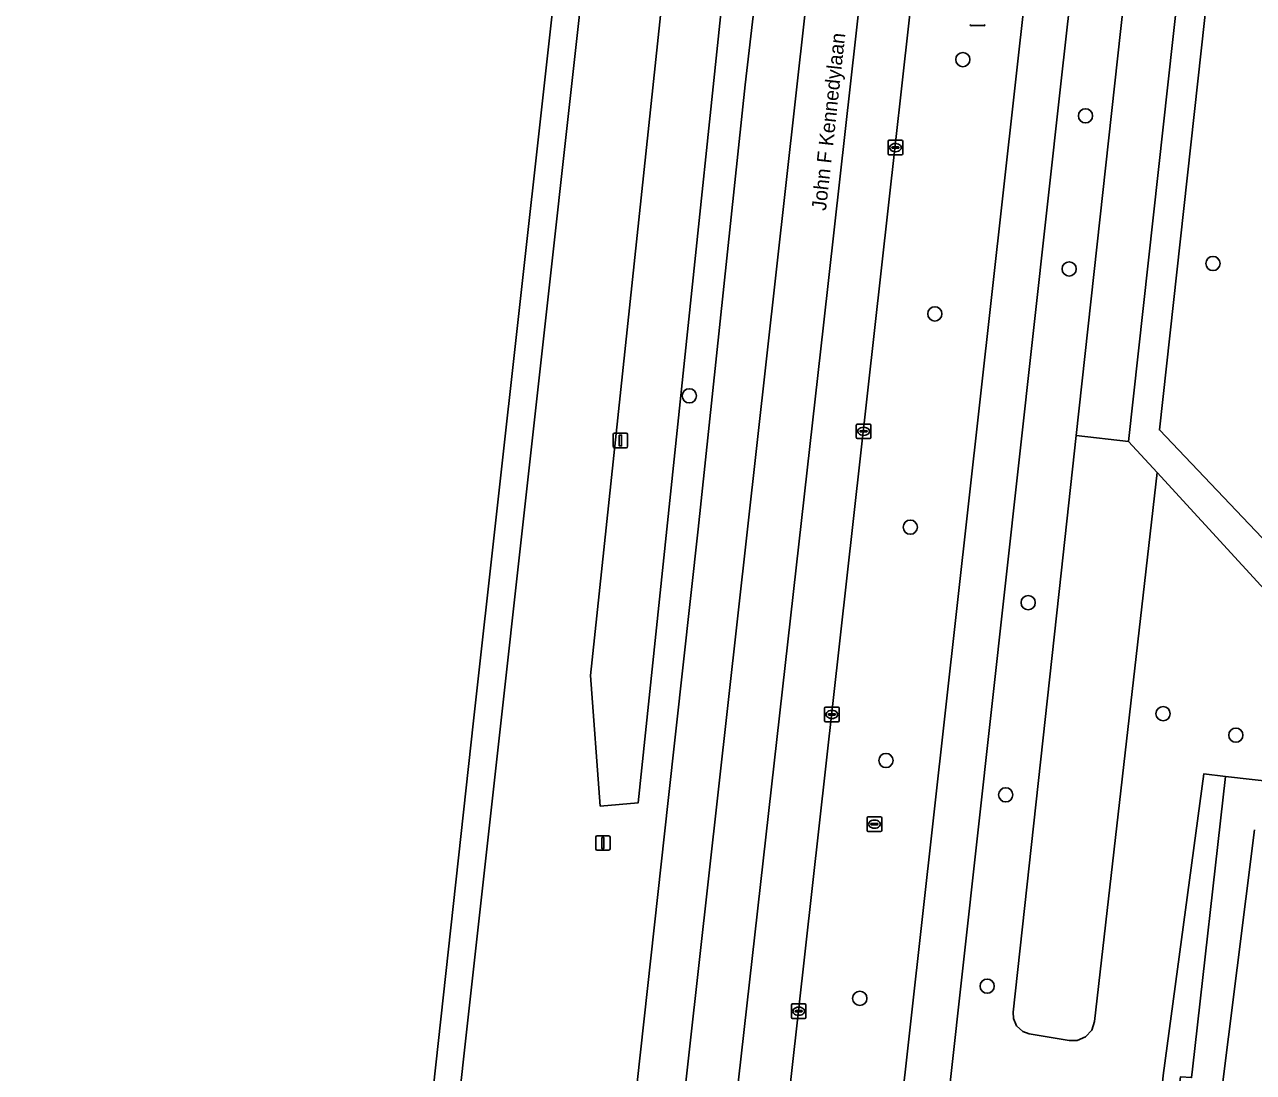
# Model space of a CAD drawing. Extents: x 161928 to 163071, y 386474 to 387428.
# Drawn here: x 161928.7 to 162013.2, y 386808.8 to 386880.8 of the extents above; entities that cross this region are included whole.
import ezdxf

# ---------------------------------------------------------------- set-up
doc = ezdxf.new("R2010")
doc.units = 0
for name, color, linetype in [('IMGEO_Berm_groen', 7, 'Continuous'), ('IMGEO_Boom', 7, 'Continuous'), ('IMGEO_Fietspad_gesloten', 7, 'Continuous'), ('IMGEO_Groenvoorziening', 7, 'Continuous'), ('IMGEO_Kolk', 7, 'Continuous'), ('IMGEO_Lichtmast', 7, 'Continuous'), ('IMGEO_Openbare_ruimte_label', 7, 'Continuous'), ('IMGEO_Rijbaan_regionaal_gesloten', 7, 'Continuous'), ('IMGEO_Rioolput', 7, 'Continuous'), ('IMGEO_Voetpad_halfverhard', 7, 'Continuous'), ('IMGEO_Voetpad_open', 7, 'Continuous')]:
    doc.layers.add(name, color=color, linetype=linetype)

msp = doc.modelspace()

# ---------------------------------------------------------------- linework, layer by layer
at = {"layer": 'IMGEO_Berm_groen'}
for points in [[(162033.041, 387427.758), (162028.052, 387428.264), (162027.92, 387427.114), (162027.885, 387426.807), (162027.523, 387423.654), (162027.067, 387419.699), (162026.896, 387418.212), (162019.411, 387351.497), (162012.98, 387294.179), (162008.055, 387250), (162006.579, 387236.694), (162000, 387177.371), (161985.65, 387049.083), (161980.16, 387000), (161977.058, 386973.104), (161957.198, 386794.248)], [(161969.178, 386792.92), (161972.992, 386827.508), (161975.047, 386846.144), (161978.27, 386876.664), (161983.933, 386925.263), (161992.176, 387000), (161994.104, 387017.005), (161997.606, 387047.891), (162000, 387069.001), (162009.068, 387150.514)], [(162013.795, 387000), (162000, 386876.945), (161990.392, 386790.363)], [(162007.001, 386808.617), (162009.798, 386829.325), (162011.288, 386829.156), (162025.147, 386827.584), (162027.41, 386827.342), (162027.164, 386827.616), (162006.585, 386850.029), (162002.297, 386812.306), (162002.098, 386811.715), (162001.675, 386811.257), (162001.103, 386811.01), (162000.556, 386811.002), (162000, 386811.097), (161997.805, 386811.468), (161997.351, 386811.633), (161996.935, 386812.01), (161996.708, 386812.525), (161996.688, 386812.947), (162000, 386843.129), (162001.037, 386852.578), (162009.993, 386934.207), (162013.802, 386935.451), (162016.4, 386959.004)]]:
    msp.add_lwpolyline(points, dxfattribs=at)
for points in [[(162010.591, 387000), (162015.741, 387045.758), (162008.079, 387046.78), (162002.842, 387000), (162000, 386974.612), (161979.57, 386791.732), (161987.259, 386790.761), (162000, 386905.02)], [(161988.55, 386984.255), (161991.304, 387013.234), (161990.168, 387015.264), (161986.51, 387013.645), (161985.025, 387000), (161967.649, 386836.094), (161968.311, 386827.12), (161970.92, 386827.336), (161980.02, 386914.157)], [(161985.025, 387000), (161986.51, 387013.645), (161990.168, 387015.264), (161991.304, 387013.234), (161988.55, 386984.255), (161980.02, 386914.157), (161970.92, 386827.336), (161968.311, 386827.12), (161967.649, 386836.094)], [(162013.802, 386935.451), (162009.993, 386934.207), (162001.037, 386852.578), (162004.617, 386852.173)], [(162006.585, 386850.029), (162004.617, 386852.173), (162001.037, 386852.578), (162000, 386843.129), (161996.688, 386812.947), (161996.708, 386812.525), (161996.935, 386812.01), (161997.351, 386811.633), (161997.805, 386811.468), (162000, 386811.097), (162000.556, 386811.002), (162001.103, 386811.01), (162001.675, 386811.257), (162002.098, 386811.715), (162002.297, 386812.306)]]:
    msp.add_lwpolyline(points, close=True, dxfattribs=at)
at = {"layer": 'IMGEO_Boom'}
for centre in [(161993.239, 386878.408), (162001.665, 386874.54), (162000.546, 386864.024), (162010.425, 386864.398), (161991.314, 386860.934), (161974.438, 386855.306), (161989.624, 386846.284), (161997.729, 386841.094), (162007.002, 386833.465), (162012.004, 386831.991), (161987.954, 386830.252), (161996.188, 386827.891), (161994.911, 386814.747), (161986.154, 386813.907)]:
    msp.add_circle(centre, 0.489, dxfattribs=at)
at = {"layer": 'IMGEO_Fietspad_gesloten'}
for points in [[(162000, 386876.945), (162013.795, 387000), (162018.878, 387045.34), (162015.741, 387045.758), (162010.591, 387000), (162000, 386905.02), (161987.259, 386790.761), (161982.714, 386750), (161980.765, 386731.703), (161979.827, 386719.32), (161979.277, 386701.082), (161979.611, 386694.81), (161984.736, 386580.648), (161984.915, 386576.654), (161984.951, 386575.648), (161985.195, 386566.729), (161985.291, 386565.038), (161985.55, 386559.992), (161986.136, 386555.866), (161989.468, 386538.945), (161989.951, 386536.793)], [(161986.323, 386614.553), (161986.407, 386623.174), (161986.078, 386631.198), (161985.017, 386657.078), (161982.834, 386697.131), (161982.763, 386700.414), (161982.687, 386703.955), (161983.074, 386718.473), (161984.098, 386733.266), (161985.832, 386750), (161990.245, 386789.035), (161990.392, 386790.363), (162000, 386876.945)]]:
    msp.add_lwpolyline(points, dxfattribs=at)
at = {"layer": 'IMGEO_Groenvoorziening'}
for points in [[(162029.099, 386926.127), (162033.315, 386926.597), (162033.962, 386927.041), (162034.191, 386927.676), (162035.618, 386936.278), (162020.125, 386938.156), (162016.088, 386937.775), (162006.75, 386852.96), (162029.204, 386829.355), (162030.781, 386842.708), (162030.856, 386843.347), (162029.159, 386843.54), (162024.396, 386843.826), (162025.973, 386854.444), (162024.437, 386856.286), (162022.038, 386857.975)], [(162007.994, 386798.293), (162006.852, 386798.42), (162008.208, 386808.516), (162008.959, 386808.465), (162009.031, 386809.044), (162011.288, 386829.156), (162009.798, 386829.325), (162007.001, 386808.617), (162005.008, 386788.518), (161998.505, 386722.956), (161997.23, 386714.781), (161996.045, 386706.635), (161994.485, 386698.645), (161994.672, 386692.84), (161993.174, 386677.984), (161990.334, 386655.356), (161991.413, 386650.255), (161998.872, 386716.846), (162005.028, 386771.813), (162006.873, 386788.282)]]:
    msp.add_lwpolyline(points, close=True, dxfattribs=at)
msp.add_lwpolyline([(162013.294, 386825.483), (162010.901, 386806.52)], dxfattribs=at)
at = {"layer": 'IMGEO_Kolk'}
for p, q in [((161988.104, 386871.933), (161988.104, 386872.785)), ((161988.179, 386872.859), (161989.031, 386872.859)), ((161988.592, 386872.639), (161988.617, 386872.639)), ((161989.105, 386872.785), (161989.105, 386871.933)), ((161989.031, 386871.859), (161988.179, 386871.859)), ((161988.363, 386872.353), (161988.363, 386872.365)), ((161988.801, 386872.316), (161988.403, 386872.316)), ((161988.406, 386872.402), (161988.804, 386872.402)), ((161988.615, 386872.079), (161988.59, 386872.079)), ((161988.847, 386872.365), (161988.847, 386872.353)), ((161985.917, 386852.441), (161985.917, 386853.293)), ((161985.992, 386853.367), (161986.844, 386853.367)), ((161986.405, 386853.147), (161986.43, 386853.147)), ((161986.918, 386853.293), (161986.918, 386852.441)), ((161986.844, 386852.367), (161985.992, 386852.367)), ((161986.176, 386852.861), (161986.176, 386852.873)), ((161986.614, 386852.824), (161986.216, 386852.824)), ((161986.219, 386852.91), (161986.617, 386852.91)), ((161986.428, 386852.587), (161986.403, 386852.587)), ((161986.66, 386852.873), (161986.66, 386852.861)), ((161983.736, 386832.988), (161983.736, 386833.84)), ((161983.811, 386833.914), (161984.663, 386833.914)), ((161984.737, 386833.84), (161984.737, 386832.988)), ((161984.663, 386832.914), (161983.811, 386832.914)), ((161983.995, 386833.408), (161983.995, 386833.42)), ((161984.433, 386833.371), (161984.035, 386833.371)), ((161984.038, 386833.457), (161984.436, 386833.457)), ((161984.247, 386833.134), (161984.222, 386833.134)), ((161984.224, 386833.694), (161984.249, 386833.694)), ((161984.479, 386833.42), (161984.479, 386833.408)), ((161981.455, 386812.595), (161981.455, 386813.447)), ((161981.53, 386813.521), (161982.382, 386813.521)), ((161982.456, 386813.447), (161982.456, 386812.595)), ((161981.714, 386813.015), (161981.714, 386813.027)), ((161982.152, 386812.978), (161981.754, 386812.978)), ((161981.757, 386813.064), (161982.155, 386813.064)), ((161981.966, 386812.741), (161981.941, 386812.741)), ((161981.943, 386813.301), (161981.968, 386813.301)), ((161982.198, 386813.027), (161982.198, 386813.015)), ((161982.382, 386812.521), (161981.53, 386812.521))]:
    msp.add_line(p, q, dxfattribs=at)
for points in [[(161988.104, 386871.933), (161988.104, 386872.785)], [(161988.179, 386872.859), (161989.031, 386872.859)], [(161989.105, 386872.785), (161989.105, 386871.933)], [(161989.031, 386871.859), (161988.179, 386871.859)], [(161985.917, 386852.441), (161985.917, 386853.293)], [(161985.992, 386853.367), (161986.844, 386853.367)], [(161986.918, 386853.293), (161986.918, 386852.441)], [(161986.844, 386852.367), (161985.992, 386852.367)], [(161983.736, 386832.988), (161983.736, 386833.84)], [(161983.811, 386833.914), (161984.663, 386833.914)], [(161984.737, 386833.84), (161984.737, 386832.988)], [(161984.663, 386832.914), (161983.811, 386832.914)], [(161981.455, 386812.595), (161981.455, 386813.447)], [(161981.53, 386813.521), (161982.382, 386813.521)], [(161982.456, 386813.447), (161982.456, 386812.595)], [(161982.382, 386812.521), (161981.53, 386812.521)]]:
    msp.add_lwpolyline(points, dxfattribs=at)
for centre, radius, start, end in [((161988.181, 386872.783), 0.0765, 91.55205, 178.44795), ((161988.181, 386872.783), 0.0765, 91.55205, 178.44795), ((161989.029, 386872.783), 0.0765, 1.55205, 88.44795), ((161989.029, 386872.783), 0.0765, 1.55205, 88.44795), ((161988.181, 386871.935), 0.0765, 181.55205, 268.44795), ((161988.181, 386871.935), 0.0765, 181.55205, 268.44795), ((161988.403, 386872.362), 0.0403, 85.87752, 175.75265), ((161988.4, 386872.352), 0.0366, 178.93798, 274.71019), ((161988.804, 386872.359), 0.043, 264.86636, 352.45326), ((161988.808, 386872.364), 0.0386, 1.73085, 96.63898), ((161989.029, 386871.935), 0.0765, 271.55205, 358.44795), ((161989.029, 386871.935), 0.0765, 271.55205, 358.44795), ((161985.994, 386853.291), 0.0765, 91.55205, 178.44795), ((161985.994, 386853.291), 0.0765, 91.55205, 178.44795), ((161986.842, 386853.291), 0.0765, 1.55205, 88.44795), ((161986.842, 386853.291), 0.0765, 1.55205, 88.44795), ((161985.994, 386852.443), 0.0765, 181.55205, 268.44795), ((161985.994, 386852.443), 0.0765, 181.55205, 268.44795), ((161986.216, 386852.87), 0.0403, 85.87752, 175.75265), ((161986.213, 386852.86), 0.0366, 178.93798, 274.71019), ((161986.617, 386852.867), 0.043, 264.86636, 352.45326), ((161986.621, 386852.872), 0.0386, 1.73085, 96.63898), ((161986.842, 386852.443), 0.0765, 271.55205, 358.44795), ((161986.842, 386852.443), 0.0765, 271.55205, 358.44795), ((161983.813, 386833.838), 0.0765, 91.55205, 178.44795), ((161983.813, 386833.838), 0.0765, 91.55205, 178.44795), ((161984.661, 386833.838), 0.0765, 1.55205, 88.44795), ((161984.661, 386833.838), 0.0765, 1.55205, 88.44795), ((161983.813, 386832.99), 0.0765, 181.55205, 268.44795), ((161983.813, 386832.99), 0.0765, 181.55205, 268.44795), ((161984.035, 386833.417), 0.0403, 85.87752, 175.75265), ((161984.032, 386833.407), 0.0366, 178.93798, 274.71019), ((161984.436, 386833.414), 0.043, 264.86636, 352.45326), ((161984.44, 386833.419), 0.0386, 1.73085, 96.63898), ((161984.661, 386832.99), 0.0765, 271.55205, 358.44795), ((161984.661, 386832.99), 0.0765, 271.55205, 358.44795), ((161981.532, 386813.445), 0.0765, 91.55205, 178.44795), ((161981.532, 386813.445), 0.0765, 91.55205, 178.44795), ((161982.38, 386813.445), 0.0765, 1.55205, 88.44795), ((161982.38, 386813.445), 0.0765, 1.55205, 88.44795), ((161981.532, 386812.597), 0.0765, 181.55205, 268.44795), ((161981.532, 386812.597), 0.0765, 181.55205, 268.44795), ((161981.754, 386813.024), 0.0403, 85.87752, 175.75265), ((161981.751, 386813.014), 0.0366, 178.93798, 274.71019), ((161982.155, 386813.021), 0.043, 264.86636, 352.45326), ((161982.159, 386813.026), 0.0386, 1.73085, 96.63898), ((161982.38, 386812.597), 0.0765, 271.55205, 358.44795), ((161982.38, 386812.597), 0.0765, 271.55205, 358.44795)]:
    msp.add_arc(centre, radius, start, end, dxfattribs=at)
for centre, major_axis, ratio, start_param, end_param in [((161988.591, 386872.359), (-0.387, 0.002), 0.722429, 4.712389, 7.853982), ((161988.616, 386872.359), (-0.39, 0.002), 0.717154, 1.570796, 4.712389), ((161986.404, 386852.867), (-0.387, 0.002), 0.722429, 4.712389, 7.853982), ((161986.429, 386852.867), (-0.39, 0.002), 0.717154, 1.570796, 4.712389), ((161984.223, 386833.414), (-0.387, 0.002), 0.722429, 4.712389, 7.853982), ((161984.248, 386833.414), (-0.39, 0.002), 0.717154, 1.570796, 4.712389), ((161981.942, 386813.021), (-0.387, 0.002), 0.722429, 4.712389, 7.853982), ((161981.967, 386813.021), (-0.39, 0.002), 0.717154, 1.570796, 4.712389)]:
    msp.add_ellipse(centre, major_axis=major_axis, ratio=ratio, start_param=start_param, end_param=end_param, dxfattribs=at)
at = {"layer": 'IMGEO_Lichtmast'}
for p, q in [((161969.207, 386851.836), (161969.207, 386852.636)), ((161969.207, 386852.636), (161969.207, 386851.836)), ((161969.307, 386852.736), (161970.097, 386852.736)), ((161970.097, 386852.736), (161969.307, 386852.736)), ((161970.197, 386852.636), (161970.197, 386851.836)), ((161970.197, 386851.836), (161970.197, 386852.636)), ((161970.097, 386851.736), (161969.307, 386851.736)), ((161969.307, 386851.736), (161970.097, 386851.736)), ((161968.002, 386824.184), (161968.002, 386824.984)), ((161968.002, 386824.984), (161968.002, 386824.184)), ((161968.102, 386825.084), (161968.892, 386825.084)), ((161968.892, 386825.084), (161968.102, 386825.084)), ((161968.992, 386824.984), (161968.992, 386824.184)), ((161968.992, 386824.184), (161968.992, 386824.984)), ((161968.892, 386824.084), (161968.102, 386824.084)), ((161968.102, 386824.084), (161968.892, 386824.084))]:
    msp.add_line(p, q, dxfattribs=at)
for points in [[(161969.627, 386852.611), (161969.777, 386852.611), (161969.777, 386851.861), (161969.627, 386851.861), (161969.627, 386852.611)], [(161968.422, 386824.959), (161968.572, 386824.959), (161968.572, 386824.209), (161968.422, 386824.209), (161968.422, 386824.959)]]:
    msp.add_lwpolyline(points, dxfattribs=at)
for centre, start, end in [((161969.307, 386852.636), 90, 180), ((161969.307, 386852.636), 90, 180), ((161970.097, 386852.636), 0, 90), ((161970.097, 386852.636), 360, 90), ((161969.307, 386851.836), 180, 270), ((161969.307, 386851.836), 180, 270), ((161970.097, 386851.836), 270, 0), ((161970.097, 386851.836), 270, 0), ((161968.102, 386824.984), 90, 180), ((161968.102, 386824.984), 90, 180), ((161968.892, 386824.984), 0, 90), ((161968.892, 386824.984), 360, 90), ((161968.102, 386824.184), 180, 270), ((161968.102, 386824.184), 180, 270), ((161968.892, 386824.184), 270, 0), ((161968.892, 386824.184), 270, 0)]:
    msp.add_arc(centre, 0.1, start, end, dxfattribs=at)
at = {"layer": 'IMGEO_Rijbaan_regionaal_gesloten'}
for points in [[(161928.749, 386531.924), (161929.937, 386531.879), (161934.298, 386580.219), (161940.878, 386644.971), (161946.754, 386700.217), (161952.285, 386750), (161957.198, 386794.248), (161977.058, 386973.104), (161980.16, 387000), (161985.65, 387049.083), (161983.673, 387049.28), (161959.612, 386832.977), (161940.62, 386659.585), (161938.388, 386635.586), (161935.094, 386600.16)], [(161972.435, 386792.338), (161984.427, 386899.765), (161995.601, 387000.147), (162000.892, 387047.542), (161997.606, 387047.891), (161994.104, 387017.005), (161992.176, 387000), (161983.933, 386925.263), (161978.27, 386876.664), (161975.047, 386846.144), (161972.992, 386827.508), (161969.178, 386792.92), (161964.445, 386750), (161959.153, 386702.875), (161958.808, 386699.805), (161954.623, 386661.189), (161946.624, 386581.642), (161945.107, 386566.558), (161941.907, 386531.424), (161945.326, 386531.294), (161945.53, 386533.621), (161952.774, 386609.984), (161961.616, 386696.605), (161966.123, 386736.258)], [(161976.129, 386793.271), (161983.664, 386860.163), (161994.441, 386956.609), (161999.349, 387000.588), (162004.52, 387047.158), (162000.892, 387047.542), (161995.601, 387000.147), (161984.427, 386899.765), (161972.435, 386792.338), (161966.123, 386736.258), (161961.616, 386696.605), (161952.774, 386609.984), (161945.53, 386533.621), (161945.326, 386531.294), (161948.86, 386531.16), (161949.012, 386532.874), (161955.82, 386605.473), (161963.038, 386676.606), (161966.601, 386708.203), (161970.597, 386743.824), (161971.645, 386753.437)]]:
    msp.add_lwpolyline(points, close=True, dxfattribs=at)
msp.add_lwpolyline([(161979.57, 386791.732), (162000, 386974.612), (162002.842, 387000), (162008.079, 387046.78), (162004.52, 387047.158), (161999.349, 387000.588), (161994.441, 386956.609), (161983.664, 386860.163), (161976.129, 386793.271)], dxfattribs=at)
at = {"layer": 'IMGEO_Rioolput'}
for p, q in [((161994.678, 386880.737), (161993.826, 386880.737)), ((161986.661, 386825.45), (161986.661, 386826.302)), ((161986.736, 386826.376), (161987.588, 386826.376)), ((161987.149, 386826.156), (161987.174, 386826.156)), ((161987.662, 386826.302), (161987.662, 386825.45)), ((161987.588, 386825.376), (161986.736, 386825.376)), ((161986.92, 386825.87), (161986.92, 386825.882)), ((161987.358, 386825.833), (161986.96, 386825.833)), ((161986.963, 386825.919), (161987.361, 386825.919)), ((161987.172, 386825.596), (161987.147, 386825.596)), ((161987.404, 386825.882), (161987.404, 386825.87))]:
    msp.add_line(p, q, dxfattribs=at)
for points in [[(161994.678, 386880.737), (161993.826, 386880.737)], [(161986.661, 386825.45), (161986.661, 386826.302)], [(161986.736, 386826.376), (161987.588, 386826.376)], [(161987.662, 386826.302), (161987.662, 386825.45)], [(161987.588, 386825.376), (161986.736, 386825.376)]]:
    msp.add_lwpolyline(points, dxfattribs=at)
for centre, radius, start, end in [((161993.828, 386880.813), 0.0765, 181.55205, 268.44795), ((161993.828, 386880.813), 0.0765, 181.55205, 268.44795), ((161994.676, 386880.813), 0.0765, 271.55205, 358.44795), ((161994.676, 386880.813), 0.0765, 271.55205, 358.44795), ((161986.738, 386826.3), 0.0765, 91.55205, 178.44795), ((161986.738, 386826.3), 0.0765, 91.55205, 178.44795), ((161987.586, 386826.3), 0.0765, 1.55205, 88.44795), ((161987.586, 386826.3), 0.0765, 1.55205, 88.44795), ((161986.738, 386825.452), 0.0765, 181.55205, 268.44795), ((161986.738, 386825.452), 0.0765, 181.55205, 268.44795), ((161986.96, 386825.879), 0.0403, 85.87752, 175.75265), ((161986.957, 386825.869), 0.0366, 178.93798, 274.71019), ((161987.361, 386825.876), 0.043, 264.86636, 352.45326), ((161987.365, 386825.881), 0.0386, 1.73085, 96.63898), ((161987.586, 386825.452), 0.0765, 271.55205, 358.44795), ((161987.586, 386825.452), 0.0765, 271.55205, 358.44795)]:
    msp.add_arc(centre, radius, start, end, dxfattribs=at)
for centre, major_axis, ratio, start_param, end_param in [((161987.148, 386825.876), (-0.387, 0.002), 0.722429, 4.712389, 7.853982), ((161987.173, 386825.876), (-0.39, 0.002), 0.717154, 1.570796, 4.712389)]:
    msp.add_ellipse(centre, major_axis=major_axis, ratio=ratio, start_param=start_param, end_param=end_param, dxfattribs=at)
at = {"layer": 'IMGEO_Voetpad_halfverhard'}
for points in [[(162044.069, 387170.473), (162047.073, 387170.133), (162047.318, 387172.22), (162042.319, 387172.747), (162030.057, 387064.33), (162028.163, 387047.587), (162025.849, 387045.062), (162025.792, 387044.539), (162020.901, 387000), (162016.4, 386959.004), (162013.802, 386935.451), (162004.617, 386852.173), (162006.585, 386850.029), (162027.164, 386827.616), (162027.41, 386827.342), (162027.927, 386827.286)], [(162029.06, 386828.137), (162029.204, 386829.355), (162006.75, 386852.96), (162016.088, 386937.775), (162016.546, 386941.814), (162022.876, 387000), (162027.624, 387041.734), (162029.975, 387044.666), (162030.117, 387046.418), (162030.578, 387050.379), (162044.069, 387170.473)]]:
    msp.add_lwpolyline(points, dxfattribs=at)
at = {"layer": 'IMGEO_Voetpad_open'}
for points in [[(162027.927, 386827.286), (162027.41, 386827.342), (162025.147, 386827.584), (162011.288, 386829.156), (162009.031, 386809.044), (162008.959, 386808.465)], [(162010.901, 386806.52), (162013.294, 386825.483)]]:
    msp.add_lwpolyline(points, dxfattribs=at)

# ---------------------------------------------------------------- texts
at = {"layer": 'IMGEO_Openbare_ruimte_label'}
msp.add_text('John F Kennedylaan', height=1, rotation=83.74207, dxfattribs=at).set_placement((161983.829, 386867.991))

doc.saveas('drawing.dxf')
